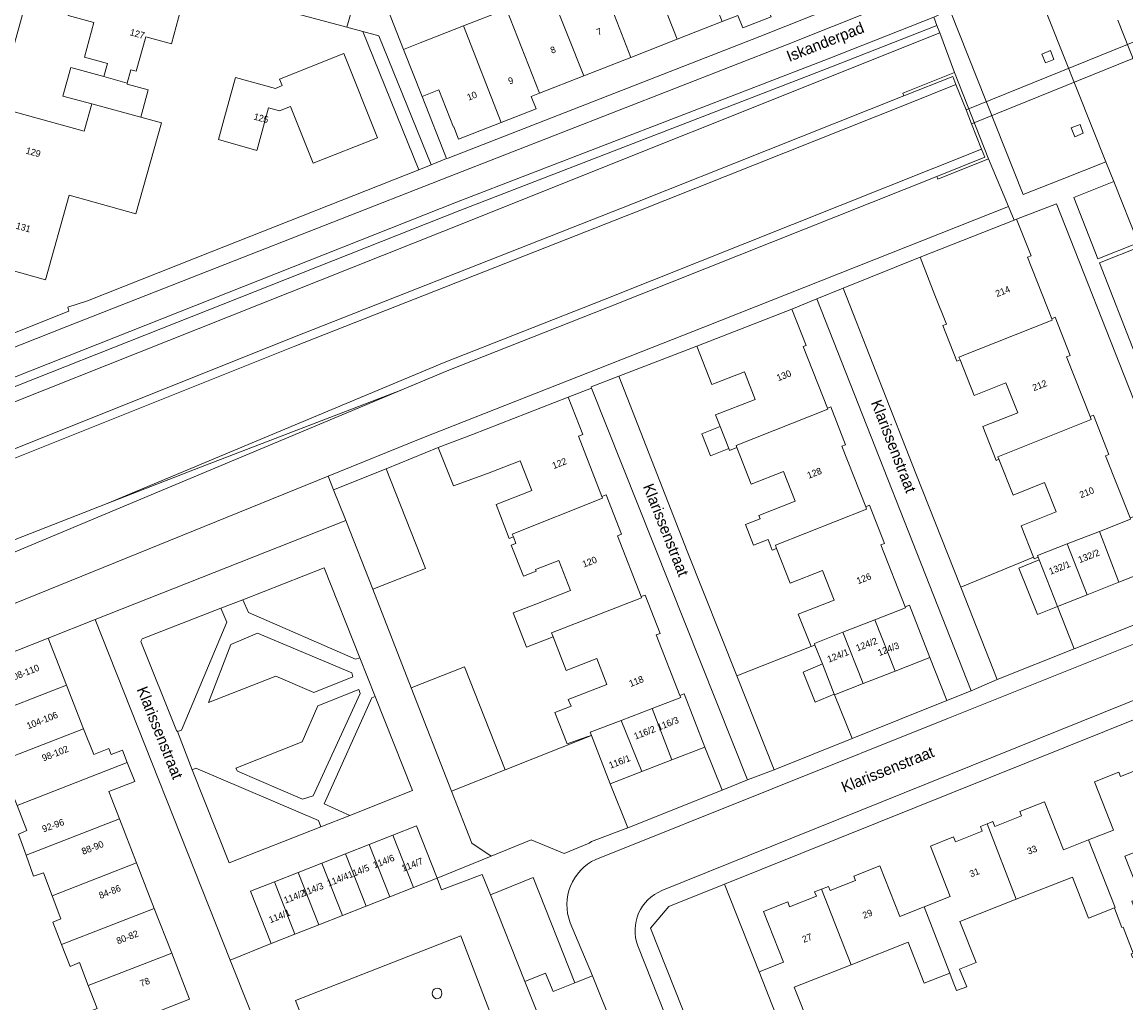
# Model space of a CAD drawing. Header units: metres. Extents: x 151448 to 154749, y 463108 to 465296.
# Tile 405 of 449: x 154194 to 154318, y 464602 to 464713. Entities that reach past the tile are written whole.
import ezdxf
from ezdxf.enums import TextEntityAlignment as Align

# ---------------------------------------------------------------- set-up
doc = ezdxf.new("R2010")
doc.units = ezdxf.units.M
for name, color, linetype, lineweight in [('B-PV-GK-BESCHOEIING-G', 253, 'Continuous', 9), ('B-PV-GR-BEPLANTING_CULTUUR_BODEMBEDEKKER-GV', 253, 'Continuous', 9), ('B-PV-GR-BEPLANTING_CULTUUR_BOSPLANTSOEN-GV', 253, 'Continuous', 9), ('B-PV-GR-BEPLANTING_CULTUUR_HEESTERS-GV', 253, 'Continuous', 9), ('B-PV-GR-GROENVOORZIENING-GV', 253, 'Continuous', 9), ('B-PV-IE-TERREINAFSCHEIDING_KUNSTMATIG_MUUR-GV', 253, 'Continuous', 9), ('B-PV-KW-KUNSTWERK_DUIKER-GV', 253, 'Continuous', 9), ('B-PV-OG-BEBOUWING-GV', 1, 'Continuous', 9), ('B-PV-OG-BEBOUWING-T18', 2, 'Continuous', 9), ('B-PV-OG-TERREIN_BEGROEID-GV', 253, 'Continuous', 9), ('B-PV-OG-TERREIN_ERF-GV', 253, 'Continuous', 9), ('B-PV-OG-TERREIN_OEVER-GV', 253, 'Continuous', 9), ('B-PV-OG-TOPOGRAFIE-T18', 2, 'Continuous', 9), ('B-PV-OG-WATER-GV', 253, 'Continuous', 9), ('B-PV-VH-GESLOTENVERHARDING_ASFALT-GV', 253, 'Continuous', 9), ('B-PV-VH-OPENVERHARDING_BETONSTRAATSTEEN-GV', 253, 'Continuous', 9), ('B-PV-VH-OPENVERHARDING_TEGEL-GV', 253, 'Continuous', 9)]:
    doc.layers.add(name, color=color, linetype=linetype, lineweight=lineweight)
doc.styles.add('Drong', font='txt', dxfattribs={"height": 1.8})

msp = doc.modelspace()

# ---------------------------------------------------------------- linework, layer by layer
at = {"layer": 'B-PV-GK-BESCHOEIING-G', "flags": 128}
for points in [[(154292.917, 464704.223), (154262.322, 464692.036), (154224.054, 464676.99), (154160.008, 464651.373)], [(154296.612, 464695.121), (154259.448, 464680.312), (154241.443, 464673.228), (154167.968, 464642.442)]]:
    msp.add_lwpolyline(points, dxfattribs=at)
at = {"layer": 'B-PV-GR-BEPLANTING_CULTUUR_BODEMBEDEKKER-GV', "flags": 128}
for points in [[(154231.609, 464640.887), (154227.595, 464651.018), (154218.403, 464647.43), (154219.056, 464645.978), (154231.122, 464640.724)], [(154211.044, 464632.559), (154211.519, 464632.716), (154216.615, 464644.912), (154215.943, 464646.47), (154207.061, 464643.003), (154206.944, 464642.734), (154210.955, 464632.669)], [(154222.138, 464638.803), (154226.408, 464636.984), (154230.813, 464638.74), (154230.705, 464639.201), (154220.056, 464643.651), (154217.054, 464642.365), (154214.568, 464635.843)], [(154231.661, 464636.873), (154231.495, 464637.293), (154226.891, 464635.475), (154225.114, 464631.413), (154217.639, 464628.434), (154217.804, 464628.104), (154225.138, 464624.966), (154226.351, 464625.312)], [(154230.46, 464623.118), (154237.544, 464625.909), (154233.345, 464636.507), (154232.976, 464636.352), (154227.602, 464624.413)], [(154212.718, 464628.246), (154216.892, 464617.773), (154227.196, 464621.833), (154226.942, 464622.556), (154213.124, 464628.442)], [(154250.207, 464604.409), (154252.536, 464605.341), (154253.383, 464603.252), (154255.844, 464604.233), (154251.124, 464616.099), (154246.345, 464614.174)]]:
    msp.add_lwpolyline(points, close=True, dxfattribs=at)
at = {"layer": 'B-PV-GR-BEPLANTING_CULTUUR_BOSPLANTSOEN-GV', "flags": 128}
for points in [[(154196.466, 464643.105), (154201.763, 464645.197), (154230.023, 464656.356), (154229.973, 464656.481), (154228.656, 464659.801), (154228.038, 464661.359), (154174.882, 464639.794)], [(154174.105, 464636.465), (154174.88, 464634.484), (154186.012, 464638.978), (154196.466, 464643.105)]]:
    msp.add_lwpolyline(points, dxfattribs=at)
at = {"layer": 'B-PV-GR-BEPLANTING_CULTUUR_HEESTERS-GV', "flags": 128}
for points in [[(154238.261, 464695.903), (154239.655, 464696.456), (154233.75, 464710.977), (154231.935, 464711.466)], [(154241.946, 464625.865), (154244.222, 464619.991), (154246.405, 464618.515), (154250.921, 464620.359), (154254.624, 464618.832), (154257.447, 464619.981), (154257.713, 464620.161), (154261.814, 464621.726), (154259.832, 464626.675), (154257.718, 464632.112), (154247.986, 464628.257)]]:
    msp.add_lwpolyline(points, close=True, dxfattribs=at)
at = {"layer": 'B-PV-GR-GROENVOORZIENING-GV', "flags": 128}
for points in [[(154308.451, 464708.936), (154308.859, 464707.957), (154309.819, 464708.332), (154309.425, 464709.342)], [(154311.785, 464700.605), (154312.185, 464699.622), (154313.138, 464700.01), (154312.767, 464700.986)], [(154257.719, 464671.285), (154257.667, 464671.414), (154260.798, 464672.619), (154269.586, 464675.999), (154280.284, 464680.192), (154283.12, 464681.337), (154286.087, 464682.534), (154294.739, 464686.025), (154305.346, 464690.217), (154304.709, 464691.74), (154270.363, 464678.148), (154238.602, 464665.644), (154228.038, 464661.359), (154228.656, 464659.801), (154234.565, 464662.192), (154240.443, 464664.57), (154244.299, 464666.042), (154255.1, 464670.244)], [(154230.023, 464656.356), (154233.055, 464648.601), (154239.007, 464650.96), (154234.565, 464662.192), (154228.656, 464659.801), (154229.973, 464656.481)], [(154237.391, 464637.514), (154241.946, 464625.865), (154247.986, 464628.257), (154243.397, 464639.861)], [(154239.757, 464603.024), (154239.803, 464602.836), (154239.918, 464602.648), (154240.033, 464602.547), (154240.213, 464602.443), (154240.437, 464602.482), (154240.609, 464602.558), (154240.752, 464602.662), (154240.82, 464602.838), (154240.858, 464603.044), (154240.827, 464603.251), (154240.76, 464603.405), (154240.665, 464603.548), (154240.53, 464603.621), (154240.343, 464603.636), (154240.14, 464603.616), (154239.97, 464603.545), (154239.861, 464603.43), (154239.777, 464603.232)]]:
    msp.add_lwpolyline(points, close=True, dxfattribs=at)
at = {"layer": 'B-PV-IE-TERREINAFSCHEIDING_KUNSTMATIG_MUUR-GV', "flags": 128}
msp.add_lwpolyline([(154301.679, 464698.216), (154302.043, 464697.3), (154296.612, 464695.121), (154296.734, 464694.815), (154302.47, 464697.116), (154298.606, 464706.853), (154292.795, 464704.529), (154292.917, 464704.223), (154298.42, 464706.424), (154298.78, 464705.518), (154299.916, 464702.657), (154300.543, 464701.077)], close=True, dxfattribs=at)
at = {"layer": 'B-PV-KW-KUNSTWERK_DUIKER-GV', "flags": 128}
msp.add_lwpolyline([(154300.543, 464701.077), (154326.247, 464711.494), (154325.617, 464713.073), (154299.916, 464702.657)], close=True, dxfattribs=at)
at = {"layer": 'B-PV-OG-BEBOUWING-GV', "flags": 128}
for points in [[(154268.692, 464722.079), (154272.423, 464712.587), (154274.207, 464713.287), (154274.76, 464711.879), (154277.943, 464713.13), (154273.654, 464724.027)], [(154272.423, 464712.587), (154268.692, 464722.079), (154263.633, 464720.093), (154267.348, 464710.595)], [(154263.633, 464720.093), (154258.449, 464718.057), (154262.163, 464708.56), (154267.348, 464710.595)], [(154205.399, 464705.67), (154205.8, 464707.157), (154206.41, 464706.99), (154207.48, 464710.88), (154210.37, 464710.09), (154211.44, 464713.98), (154199.81, 464717.09), (154198.75, 464713.28), (154201.64, 464712.49), (154200.58, 464708.59), (154203.174, 464707.878), (154202.766, 464706.393)], [(154262.163, 464708.56), (154258.449, 464718.057), (154253.101, 464715.958), (154256.848, 464706.474)], [(154248.115, 464714), (154251.857, 464704.516), (154256.848, 464706.474), (154253.101, 464715.958)], [(154251.857, 464704.516), (154248.115, 464714), (154243.279, 464712.101), (154247.549, 464701.223), (154251.474, 464702.764), (154250.928, 464704.151)], [(154247.549, 464701.223), (154243.279, 464712.101), (154238.413, 464710.191), (154236.524, 464709.447), (154238.612, 464704.148), (154240.501, 464704.892), (154242.15, 464700.705), (154242.187, 464700.72), (154242.733, 464699.333)], [(154222.54, 464702.535), (154223.79, 464703.02), (154226.33, 464696.63), (154233.58, 464699.51), (154229.81, 464709), (154222.57, 464706.12), (154222.857, 464705.375), (154222.11, 464705.07), (154217.6, 464706.31), (154216.292, 464701.538), (154215.68, 464699.3), (154220.01, 464698.079), (154220.04, 464698.19), (154221.32, 464702.87)], [(154206.928, 464701.816), (154207.763, 464704.909), (154205.368, 464705.555), (154205.399, 464705.67), (154202.766, 464706.393), (154199.032, 464707.418), (154198.149, 464704.199), (154201.39, 464703.31)], [(154201.39, 464703.31), (154200.54, 464700.23), (154191.97, 464702.6), (154189.99, 464695.48), (154191.19, 464695.15), (154188.54, 464685.61), (154196.2, 464683.49), (154198.84, 464693.02), (154206.35, 464690.94), (154209.239, 464701.193), (154206.928, 464701.816)], [(154294.739, 464686.025), (154296.422, 464681.764), (154297.712, 464678.499), (154297.314, 464678.342), (154298.898, 464674.334), (154299.24, 464674.469), (154299.126, 464674.758), (154309.641, 464678.926), (154309.571, 464679.103), (154306.836, 464686.025), (154307.253, 464686.19), (154305.618, 464690.325), (154305.346, 464690.217)], [(154280.284, 464680.192), (154269.586, 464675.999), (154271.279, 464671.679), (154274.936, 464673.112), (154276.151, 464670.011), (154271.691, 464668.263), (154272.206, 464666.947), (154273.181, 464664.46), (154273.263, 464664.249), (154274.093, 464664.574), (154273.997, 464664.818), (154284.34, 464668.905), (154284.291, 464669.031), (154281.576, 464675.961), (154281.893, 464676.085)], [(154299.24, 464674.469), (154300.826, 464670.456), (154304.408, 464671.872), (154305.74, 464668.503), (154301.796, 464666.945), (154303.3, 464663.14), (154303.626, 464663.269), (154303.517, 464663.545), (154314.03, 464667.751), (154313.904, 464668.07), (154311.242, 464674.806), (154311.661, 464674.971), (154309.966, 464679.259), (154309.571, 464679.103), (154309.641, 464678.926), (154299.126, 464674.758)], [(154258.892, 464659.061), (154256.241, 464665.877), (154256.725, 464666.066), (154255.1, 464670.244), (154244.299, 464666.042), (154240.443, 464664.57), (154242.149, 464660.271), (154246.003, 464661.662), (154249.686, 464663.095), (154250.997, 464659.725), (154246.957, 464658.154), (154248.447, 464654.325), (154248.912, 464654.506), (154248.784, 464654.836), (154258.966, 464658.871)], [(154278.578, 464653.211), (154278.43, 464653.588), (154288.715, 464657.645), (154288.612, 464657.909), (154285.934, 464664.742), (154286.342, 464664.901), (154284.666, 464669.178), (154284.291, 464669.031), (154284.34, 464668.905), (154273.997, 464664.818), (154274.093, 464664.574), (154275.713, 464660.442), (154279.356, 464661.87), (154280.665, 464658.529), (154276.561, 464656.921), (154276.707, 464656.549), (154275.078, 464655.91), (154275.981, 464653.579), (154277.619, 464654.221), (154278.09, 464653.02)], [(154318.413, 464656.642), (154315.639, 464663.661), (154316.026, 464663.814), (154314.284, 464668.22), (154313.904, 464668.07), (154314.03, 464667.751), (154303.517, 464663.545), (154303.626, 464663.269), (154305.225, 464659.224), (154308.776, 464660.627), (154310.076, 464657.338), (154306.118, 464655.774), (154307.527, 464652.21), (154307.59, 464652.05), (154308.04, 464652.228), (154307.974, 464652.398), (154311.333, 464653.711), (154314.969, 464655.131), (154318.47, 464656.498)], [(154273.181, 464664.46), (154272.206, 464666.947), (154270.131, 464666.134), (154271.105, 464663.647)], [(154253.397, 464643.253), (154253.223, 464643.7), (154263.356, 464647.66), (154263.31, 464647.779), (154260.639, 464654.646), (154261.082, 464654.818), (154259.36, 464659.243), (154258.892, 464659.061), (154258.966, 464658.871), (154248.784, 464654.836), (154248.912, 464654.506), (154249.199, 464653.769), (154248.656, 464653.563), (154250.046, 464650.086), (154251.482, 464650.638), (154251.412, 464650.827), (154254.013, 464651.839), (154255.33, 464648.455), (154251.421, 464646.934), (154248.88, 464645.945), (154250.384, 464642.08)], [(154286.048, 464643.76), (154289.628, 464645.151), (154293.107, 464646.503), (154293.055, 464646.635), (154290.321, 464653.613), (154290.714, 464653.767), (154289.027, 464658.072), (154288.612, 464657.909), (154288.715, 464657.645), (154278.43, 464653.588), (154278.578, 464653.211), (154280.115, 464649.29), (154283.754, 464650.716), (154285.06, 464647.385), (154281.016, 464645.8), (154282.449, 464642.143), (154282.899, 464642.316), (154282.825, 464642.507)], [(154314.969, 464655.131), (154317.141, 464649.4), (154321.065, 464650.951), (154318.761, 464656.779), (154318.413, 464656.642), (154318.47, 464656.498)], [(154313.57, 464647.989), (154317.141, 464649.4), (154314.969, 464655.131), (154311.333, 464653.711)], [(154310.236, 464646.671), (154313.57, 464647.989), (154311.333, 464653.711), (154307.974, 464652.398), (154308.04, 464652.228), (154308.167, 464651.909)], [(154310.236, 464646.671), (154308.167, 464651.909), (154305.876, 464650.991), (154307.967, 464645.774)], [(154264.546, 464635.169), (154267.762, 464636.408), (154267.68, 464636.62), (154265.018, 464643.464), (154265.454, 464643.634), (154263.772, 464647.959), (154263.31, 464647.779), (154263.356, 464647.66), (154253.223, 464643.7), (154253.397, 464643.253), (154254.87, 464639.465), (154258.304, 464640.801), (154259.446, 464637.866), (154255.089, 464636.182), (154255.427, 464635.444), (154253.563, 464634.717), (154254.964, 464631.174), (154257.316, 464632.029), (154257.71, 464632.133), (154257.575, 464632.483), (154261.05, 464633.822)], [(154291.935, 464639.382), (154295.848, 464640.915), (154293.533, 464646.822), (154293.055, 464646.635), (154293.107, 464646.503), (154289.628, 464645.151)], [(154288.343, 464637.974), (154291.935, 464639.382), (154289.628, 464645.151), (154286.048, 464643.76)], [(154286.048, 464643.76), (154282.825, 464642.507), (154282.899, 464642.316), (154283.734, 464640.185), (154285.073, 464636.769), (154285.099, 464636.703), (154288.343, 464637.974)], [(154198.554, 464637.786), (154196.466, 464643.105), (154186.012, 464638.978), (154186.993, 464636.466), (154188.013, 464636.864), (154189.089, 464634.11)], [(154285.073, 464636.769), (154283.734, 464640.185), (154281.575, 464639.28), (154282.926, 464635.874)], [(154189.089, 464634.11), (154190.165, 464631.355), (154189.165, 464630.964), (154190.002, 464628.822), (154200.476, 464632.89), (154198.554, 464637.786)], [(154266.753, 464629.367), (154270.484, 464630.818), (154268.155, 464636.805), (154267.68, 464636.62), (154267.762, 464636.408), (154264.546, 464635.169)], [(154263.37, 464628.051), (154266.753, 464629.367), (154264.546, 464635.169), (154261.05, 464633.822)], [(154259.832, 464626.675), (154263.37, 464628.051), (154261.05, 464633.822), (154257.575, 464632.483), (154257.71, 464632.133), (154257.718, 464632.112)], [(154200.476, 464632.89), (154190.002, 464628.822), (154190.839, 464626.68), (154191.87, 464627.082), (154192.978, 464624.245), (154205.399, 464629.07), (154204.849, 464630.486), (154203.587, 464629.996), (154203.332, 464630.653), (154201.616, 464629.987)], [(154193.988, 464618.644), (154204.517, 464622.734), (154203.327, 464625.797), (154206.232, 464626.925), (154205.399, 464629.07), (154192.978, 464624.245), (154194.086, 464621.407), (154193.135, 464621.016)], [(154321.018, 464629.518), (154320.169, 464629.184), (154320.357, 464628.707), (154317.308, 464627.507), (154317.121, 464627.983), (154314.403, 464626.913), (154316.549, 464621.46), (154313.735, 464620.352), (154316.737, 464612.738), (154316.647, 464612.703), (154316.668, 464612.649), (154317.465, 464610.468), (154317.609, 464610.525), (154318.749, 464607.602), (154318.543, 464607.522), (154318.694, 464607.108), (154320.667, 464607.864), (154318.586, 464613.462), (154319.637, 464613.88), (154317.806, 464618.531), (154324.34, 464621.102)], [(154302.3, 464622.158), (154305.586, 464613.657), (154311.914, 464616.147), (154313.723, 464611.552), (154316.647, 464612.703), (154316.737, 464612.738), (154313.735, 464620.352), (154310.886, 464619.231), (154308.756, 464624.642), (154305.989, 464623.553), (154306.181, 464623.066), (154303.166, 464621.88), (154302.955, 464622.416)], [(154193.988, 464618.644), (154194.841, 464616.272), (154195.943, 464616.661), (154196.919, 464614.064), (154206.447, 464617.764), (154204.517, 464622.734)], [(154235.313, 464620.877), (154237.641, 464614.975), (154240.313, 464616.029), (154237.985, 464621.931)], [(154298.847, 464603.369), (154299.994, 464603.808), (154299.191, 464605.79), (154301.052, 464606.523), (154299.229, 464611.155), (154305.586, 464613.657), (154302.3, 464622.158), (154301.54, 464621.859), (154301.748, 464621.329), (154298.725, 464620.139), (154298.511, 464620.683), (154295.903, 464619.656), (154298.14, 464613.972), (154295.201, 464612.815), (154298.076, 464605.352), (154298.468, 464604.336)], [(154232.645, 464619.825), (154234.973, 464613.923), (154237.641, 464614.975), (154235.313, 464620.877)], [(154232.304, 464612.87), (154229.976, 464618.772), (154227.308, 464617.72), (154229.636, 464611.818)], [(154229.976, 464618.772), (154232.304, 464612.87), (154234.973, 464613.923), (154232.645, 464619.825)], [(154197.97, 464608.577), (154208.437, 464612.642), (154206.447, 464617.764), (154196.919, 464614.064), (154197.895, 464611.466), (154196.993, 464611.075)], [(154229.636, 464611.818), (154227.308, 464617.72), (154224.639, 464616.667), (154226.967, 464610.765)], [(154295.201, 464612.815), (154292.459, 464611.736), (154290.221, 464617.424), (154287.269, 464616.262), (154287.459, 464615.778), (154284.59, 464614.649), (154284.406, 464615.118), (154283.644, 464614.818), (154286.969, 464606.282), (154293.397, 464608.812), (154295.203, 464604.221), (154296.054, 464604.556), (154298.076, 464605.352)], [(154224.639, 464616.667), (154221.971, 464615.615), (154224.299, 464609.713), (154226.967, 464610.765)], [(154221.63, 464608.66), (154224.299, 464609.713), (154221.971, 464615.615), (154219.302, 464614.562)], [(154283.644, 464614.818), (154282.856, 464614.508), (154283.051, 464614.013), (154280.031, 464612.824), (154279.819, 464613.362), (154277.113, 464612.296), (154279.366, 464606.571), (154276.589, 464605.478), (154279.532, 464598.002), (154282.39, 464599.127), (154280.566, 464603.762), (154286.969, 464606.282)], [(154210.402, 464607.582), (154208.437, 464612.642), (154197.97, 464608.577), (154198.947, 464606.079), (154199.998, 464606.518), (154201.003, 464603.932)], [(154200.808, 464597.877), (154209.256, 464601.158), (154212.42, 464602.387), (154210.402, 464607.582), (154201.003, 464603.932), (154202.008, 464601.345), (154199.795, 464600.485)]]:
    msp.add_lwpolyline(points, close=True, dxfattribs=at)
at = {"layer": 'B-PV-OG-TERREIN_BEGROEID-GV', "flags": 128}
for points in [[(154317.015, 464712.748), (154326.184, 464689.556), (154331.046, 464691.422), (154319.172, 464720.948)], [(154156.95, 464655.531), (154158.387, 464656.103), (154157.616, 464657.561), (154242.864, 464691.319), (154284.741, 464707.477), (154296.646, 464712.141), (154296.298, 464713.079), (154284.379, 464708.409), (154242.5, 464692.25), (154216.678, 464682.025), (154156.21, 464658.08), (154156.68, 464657.191), (154157, 464656.586), (154153.04, 464654.5)]]:
    msp.add_lwpolyline(points, dxfattribs=at)
for points in [[(154296.954, 464711.31), (154296.646, 464712.141), (154284.741, 464707.477), (154242.864, 464691.319), (154157.616, 464657.561), (154158.387, 464656.103), (154240.956, 464688.952)], [(154319.306, 464687.664), (154316.579, 464694.561), (154312.072, 464692.772), (154314.772, 464685.871)], [(154319.492, 464687.195), (154314.956, 464685.401), (154318.982, 464675.111), (154323.561, 464676.903)]]:
    msp.add_lwpolyline(points, close=True, dxfattribs=at)
at = {"layer": 'B-PV-OG-TERREIN_ERF-GV', "flags": 128}
for points in [[(154238.261, 464695.903), (154231.935, 464711.466), (154230.13, 464711.95), (154219.57, 464714.77), (154195.81, 464721.42), (154187.12, 464690.17)], [(154233.61, 464716.955), (154236.524, 464709.447), (154238.413, 464710.191), (154243.279, 464712.101), (154248.115, 464714)], [(154272.423, 464712.587), (154267.348, 464710.595), (154262.163, 464708.56), (154256.848, 464706.474), (154251.857, 464704.516), (154250.928, 464704.151), (154251.474, 464702.764), (154247.549, 464701.223), (154242.733, 464699.333), (154242.187, 464700.72), (154242.15, 464700.705), (154240.501, 464704.892), (154238.612, 464704.148), (154241.385, 464697.144), (154241.545, 464697.206), (154276.678, 464710.922), (154294.266, 464717.944)], [(154211.44, 464713.98), (154210.37, 464710.09), (154207.48, 464710.88), (154206.41, 464706.99), (154205.8, 464707.157), (154205.399, 464705.67), (154205.368, 464705.555), (154207.763, 464704.909), (154206.928, 464701.816), (154209.239, 464701.193), (154206.35, 464690.94), (154198.84, 464693.02), (154196.2, 464683.49), (154188.54, 464685.61)], [(154191.97, 464702.6), (154200.54, 464700.23), (154201.39, 464703.31), (154198.149, 464704.199), (154199.032, 464707.418), (154202.766, 464706.393), (154203.174, 464707.878), (154200.58, 464708.59), (154201.64, 464712.49), (154198.75, 464713.28)], [(154277.943, 464713.13), (154274.76, 464711.879), (154274.207, 464713.287)], [(154162.642, 464665.863), (154176.46, 464671.164), (154188.91, 464676.019), (154198.828, 464679.95), (154198.682, 464680.388), (154200.898, 464681.125), (154214.848, 464686.643), (154238.261, 464695.903)], [(154225.472, 464585.491), (154216.98, 464606.809), (154201.763, 464645.197), (154196.466, 464643.105), (154198.554, 464637.786), (154200.476, 464632.89), (154201.616, 464629.987), (154203.332, 464630.653), (154203.587, 464629.996), (154204.849, 464630.486), (154205.399, 464629.07), (154206.232, 464626.925), (154203.327, 464625.797), (154204.517, 464622.734), (154206.447, 464617.764), (154208.437, 464612.642), (154210.402, 464607.582), (154212.42, 464602.387), (154209.256, 464601.158)], [(154328.339, 464637.708), (154272.695, 464615.37), (154276.589, 464605.478), (154279.366, 464606.571), (154277.113, 464612.296), (154279.819, 464613.362), (154280.031, 464612.824), (154283.051, 464614.013), (154282.856, 464614.508), (154283.644, 464614.818), (154284.406, 464615.118), (154284.59, 464614.649), (154287.459, 464615.778), (154287.269, 464616.262), (154290.221, 464617.424), (154292.459, 464611.736), (154295.201, 464612.815), (154298.14, 464613.972), (154295.903, 464619.656), (154298.511, 464620.683), (154298.725, 464620.139), (154301.748, 464621.329), (154301.54, 464621.859), (154302.3, 464622.158), (154302.955, 464622.416), (154303.166, 464621.88), (154306.181, 464623.066), (154305.989, 464623.553), (154308.756, 464624.642), (154310.886, 464619.231), (154313.735, 464620.352), (154316.549, 464621.46), (154314.403, 464626.913), (154317.121, 464627.983), (154317.308, 464627.507), (154320.357, 464628.707)], [(154202.008, 464601.345), (154201.003, 464603.932), (154199.998, 464606.518), (154198.947, 464606.079), (154197.97, 464608.577), (154196.993, 464611.075), (154197.895, 464611.466), (154196.919, 464614.064), (154195.943, 464616.661), (154194.841, 464616.272), (154193.988, 464618.644), (154193.135, 464621.016), (154194.086, 464621.407), (154192.978, 464624.245)], [(154324.34, 464621.102), (154317.806, 464618.531), (154319.637, 464613.88)], [(154318.749, 464607.602), (154317.609, 464610.525), (154317.465, 464610.468), (154316.668, 464612.649), (154316.647, 464612.703), (154313.723, 464611.552), (154311.914, 464616.147), (154305.586, 464613.657), (154299.229, 464611.155), (154301.052, 464606.523), (154299.191, 464605.79), (154299.994, 464603.808), (154298.847, 464603.369), (154298.468, 464604.336), (154298.076, 464605.352), (154296.054, 464604.556), (154295.203, 464604.221), (154293.397, 464608.812), (154286.969, 464606.282), (154280.566, 464603.762), (154282.39, 464599.127)]]:
    msp.add_lwpolyline(points, dxfattribs=at)
for points in [[(154222.54, 464702.535), (154221.32, 464702.87), (154220.04, 464698.19), (154220.01, 464698.079), (154215.68, 464699.3), (154216.292, 464701.538), (154217.6, 464706.31), (154222.11, 464705.07), (154222.857, 464705.375), (154222.57, 464706.12), (154229.81, 464709), (154233.58, 464699.51), (154226.33, 464696.63), (154223.79, 464703.02)], [(154313.904, 464668.07), (154314.284, 464668.22), (154316.026, 464663.814), (154315.639, 464663.661), (154318.413, 464656.642), (154318.761, 464656.779), (154321.065, 464650.951), (154322.92, 464646.199), (154327.454, 464648.009), (154310.116, 464692.071), (154305.618, 464690.325), (154307.253, 464686.19), (154306.836, 464686.025), (154309.571, 464679.103), (154309.966, 464679.259), (154311.661, 464674.971), (154311.242, 464674.806)], [(154303.626, 464663.269), (154303.3, 464663.14), (154301.796, 464666.945), (154305.74, 464668.503), (154304.408, 464671.872), (154300.826, 464670.456), (154299.24, 464674.469), (154298.898, 464674.334), (154297.314, 464678.342), (154297.712, 464678.499), (154296.422, 464681.764), (154294.739, 464686.025), (154286.087, 464682.534), (154294.251, 464661.662), (154299.327, 464648.831), (154307.527, 464652.21), (154306.118, 464655.774), (154310.076, 464657.338), (154308.776, 464660.627), (154305.225, 464659.224)], [(154293.055, 464646.635), (154293.533, 464646.822), (154295.848, 464640.915), (154297.74, 464636.067), (154300.49, 464637.148), (154283.12, 464681.337), (154280.284, 464680.192), (154281.893, 464676.085), (154281.576, 464675.961), (154284.291, 464669.031), (154284.666, 464669.178), (154286.342, 464664.901), (154285.934, 464664.742), (154288.612, 464657.909), (154289.027, 464658.072), (154290.714, 464653.767), (154290.321, 464653.613)], [(154269.586, 464675.999), (154260.798, 464672.619), (154268.509, 464652.9), (154274.093, 464638.861), (154282.449, 464642.143), (154281.016, 464645.8), (154285.06, 464647.385), (154283.754, 464650.716), (154280.115, 464649.29), (154278.578, 464653.211), (154278.09, 464653.02), (154277.619, 464654.221), (154275.981, 464653.579), (154275.078, 464655.91), (154276.707, 464656.549), (154276.561, 464656.921), (154280.665, 464658.529), (154279.356, 464661.87), (154275.713, 464660.442), (154274.093, 464664.574), (154273.263, 464664.249), (154273.181, 464664.46), (154271.105, 464663.647), (154270.131, 464666.134), (154272.206, 464666.947), (154271.691, 464668.263), (154276.151, 464670.011), (154274.936, 464673.112), (154271.279, 464671.679)], [(154255.1, 464670.244), (154256.725, 464666.066), (154256.241, 464665.877), (154258.892, 464659.061), (154259.36, 464659.243), (154261.082, 464654.818), (154260.639, 464654.646), (154263.31, 464647.779), (154263.772, 464647.959), (154265.454, 464643.634), (154265.018, 464643.464), (154267.68, 464636.62), (154268.155, 464636.805), (154270.484, 464630.818), (154272.424, 464625.975), (154275.274, 464627.116), (154257.719, 464671.285)], [(154257.718, 464632.112), (154257.71, 464632.133), (154257.316, 464632.029), (154254.964, 464631.174), (154253.563, 464634.717), (154255.427, 464635.444), (154255.089, 464636.182), (154259.446, 464637.866), (154258.304, 464640.801), (154254.87, 464639.465), (154253.397, 464643.253), (154250.384, 464642.08), (154248.88, 464645.945), (154251.421, 464646.934), (154255.33, 464648.455), (154254.013, 464651.839), (154251.412, 464650.827), (154251.482, 464650.638), (154250.046, 464650.086), (154248.656, 464653.563), (154249.199, 464653.769), (154248.912, 464654.506), (154248.447, 464654.325), (154246.957, 464658.154), (154250.997, 464659.725), (154249.686, 464663.095), (154246.003, 464661.662), (154242.149, 464660.271), (154240.443, 464664.57), (154234.565, 464662.192), (154239.007, 464650.96), (154233.055, 464648.601), (154237.391, 464637.514), (154243.397, 464639.861), (154247.986, 464628.257)], [(154299.327, 464648.831), (154303.445, 464638.424), (154312.11, 464641.883), (154310.236, 464646.671), (154307.967, 464645.774), (154305.876, 464650.991), (154308.167, 464651.909), (154308.04, 464652.228), (154307.59, 464652.05), (154307.527, 464652.21)], [(154310.236, 464646.671), (154312.11, 464641.883), (154322.92, 464646.199), (154321.065, 464650.951), (154317.141, 464649.4), (154313.57, 464647.989)], [(154287.081, 464631.788), (154285.099, 464636.703), (154285.073, 464636.769), (154282.926, 464635.874), (154281.575, 464639.28), (154283.734, 464640.185), (154282.899, 464642.316), (154282.449, 464642.143), (154274.093, 464638.861), (154278.307, 464628.266)], [(154291.935, 464639.382), (154288.343, 464637.974), (154285.099, 464636.703), (154287.081, 464631.788), (154297.74, 464636.067), (154295.848, 464640.915)], [(154259.832, 464626.675), (154261.814, 464621.726), (154272.424, 464625.975), (154270.484, 464630.818), (154266.753, 464629.367), (154263.37, 464628.051)], [(154276.589, 464605.478), (154272.695, 464615.37), (154266.413, 464612.853), (154264.36, 464610.399), (154272.516, 464589.842), (154281.524, 464567.139), (154283.738, 464566.283), (154290.878, 464569.109), (154286.927, 464579.291), (154283.979, 464586.76), (154279.532, 464598.002)]]:
    msp.add_lwpolyline(points, close=True, dxfattribs=at)
at = {"layer": 'B-PV-OG-TERREIN_OEVER-GV', "flags": 128}
for points in [[(154160.008, 464651.373), (154224.054, 464676.99), (154262.322, 464692.036), (154292.917, 464704.223), (154292.795, 464704.529), (154298.606, 464706.853), (154296.954, 464711.31), (154240.956, 464688.952), (154158.387, 464656.103), (154156.95, 464655.531)], [(154174.882, 464639.794), (154228.038, 464661.359), (154238.602, 464665.644), (154270.363, 464678.148), (154304.709, 464691.74), (154302.47, 464697.116), (154296.734, 464694.815), (154296.612, 464695.121), (154259.448, 464680.312), (154241.443, 464673.228), (154236.157, 464671.013)], [(154236.157, 464671.013), (154213.655, 464662.364), (154203.141, 464658.264), (154176.978, 464648.061), (154170.152, 464645.294)]]:
    msp.add_lwpolyline(points, dxfattribs=at)
at = {"layer": 'B-PV-OG-WATER-GV', "flags": 128}
for points in [[(154160.379, 464650.445), (154224.273, 464676.001), (154262.688, 464691.105), (154293.162, 464703.244), (154298.78, 464705.518), (154298.42, 464706.424), (154292.917, 464704.223), (154262.322, 464692.036), (154224.054, 464676.99), (154160.008, 464651.373)], [(154170.152, 464645.294), (154176.978, 464648.061), (154203.141, 464658.264), (154241.101, 464674.169), (154259.082, 464681.243), (154301.679, 464698.216), (154300.543, 464701.077), (154299.916, 464702.657), (154298.78, 464705.518), (154293.162, 464703.244), (154262.688, 464691.105), (154224.273, 464676.001), (154160.379, 464650.445)]]:
    msp.add_lwpolyline(points, dxfattribs=at)
msp.add_lwpolyline([(154203.141, 464658.264), (154213.655, 464662.364), (154236.157, 464671.013), (154241.443, 464673.228), (154259.448, 464680.312), (154296.612, 464695.121), (154302.043, 464697.3), (154301.679, 464698.216), (154259.082, 464681.243), (154241.101, 464674.169)], close=True, dxfattribs=at)
at = {"layer": 'B-PV-VH-GESLOTENVERHARDING_ASFALT-GV', "flags": 128}
for points in [[(154320.974, 464722.013), (154307.752, 464716.742), (154315.687, 464696.802), (154316.579, 464694.561), (154319.306, 464687.664), (154319.492, 464687.195), (154323.561, 464676.903), (154323.929, 464675.973), (154327.982, 464665.724), (154328.18, 464665.222), (154332.899, 464653.288), (154332.992, 464653.005), (154337.967, 464640.202), (154348.697, 464613.593), (154354.734, 464598.145), (154354.951, 464597.461), (154354.966, 464597.38), (154357.638, 464590.45), (154360.188, 464583.721), (154360.23, 464583.666)], [(154360.844, 464582.572), (154368.416, 464563.631), (154369.914, 464559.834), (154376.435, 464562.32), (154364.316, 464593.021), (154344.52, 464643.17), (154342.546, 464648.164), (154328.904, 464682.674), (154326.918, 464687.696), (154326.184, 464689.556), (154317.015, 464712.748)]]:
    msp.add_lwpolyline(points, dxfattribs=at)
at = {"layer": 'B-PV-VH-OPENVERHARDING_BETONSTRAATSTEEN-GV', "flags": 128}
for points in [[(154230.13, 464711.95), (154231.257, 464715.882), (154231.737, 464717.556), (154228.062, 464718.536), (154226.48, 464718.984), (154214.142, 464722.481), (154197.42, 464727.22), (154195.81, 464721.42), (154219.57, 464714.77)], [(154307.385, 464717.663), (154302.205, 464715.569), (154301.599, 464715.324), (154298.084, 464713.908), (154306.351, 464693.097), (154310.557, 464694.766), (154315.687, 464696.802), (154307.752, 464716.742)], [(154308.451, 464708.936), (154309.425, 464709.342), (154309.819, 464708.332), (154308.859, 464707.957)], [(154311.785, 464700.605), (154312.767, 464700.986), (154313.138, 464700.01), (154312.185, 464699.622)], [(154233.345, 464636.507), (154231.609, 464640.887), (154231.122, 464640.724), (154219.056, 464645.978), (154218.403, 464647.43), (154215.943, 464646.47), (154216.615, 464644.912), (154211.519, 464632.716), (154211.044, 464632.559), (154212.718, 464628.246), (154213.124, 464628.442), (154226.942, 464622.556), (154227.196, 464621.833), (154230.46, 464623.118), (154227.602, 464624.413), (154232.976, 464636.352)], [(154222.138, 464638.803), (154214.568, 464635.843), (154217.054, 464642.365), (154220.056, 464643.651), (154230.705, 464639.201), (154230.813, 464638.74), (154226.408, 464636.984)], [(154231.661, 464636.873), (154226.351, 464625.312), (154225.138, 464624.966), (154217.804, 464628.104), (154217.639, 464628.434), (154225.114, 464631.413), (154226.891, 464635.475), (154231.495, 464637.293)], [(154224.299, 464609.713), (154221.63, 464608.66), (154216.98, 464606.809), (154225.472, 464585.491), (154253.381, 464596.379), (154250.207, 464604.409), (154246.345, 464614.174), (154245.408, 464616.452), (154240.814, 464614.709), (154240.313, 464616.029), (154237.641, 464614.975), (154234.973, 464613.923), (154232.304, 464612.87), (154229.636, 464611.818), (154226.967, 464610.765)], [(154242.973, 464609.559), (154224.371, 464602.27), (154227.971, 464592.998), (154246.573, 464600.198)], [(154242.973, 464609.559), (154246.573, 464600.198), (154227.971, 464592.998), (154224.371, 464602.27)], [(154239.757, 464603.024), (154239.777, 464603.232), (154239.861, 464603.43), (154239.97, 464603.545), (154240.14, 464603.616), (154240.343, 464603.636), (154240.53, 464603.621), (154240.665, 464603.548), (154240.76, 464603.405), (154240.827, 464603.251), (154240.858, 464603.044), (154240.82, 464602.838), (154240.752, 464602.662), (154240.609, 464602.558), (154240.437, 464602.482), (154240.213, 464602.443), (154240.033, 464602.547), (154239.918, 464602.648), (154239.803, 464602.836)]]:
    msp.add_lwpolyline(points, close=True, dxfattribs=at)
for points in [[(154330.184, 464646.984), (154328.176, 464646.179), (154297.96, 464634.072), (154258.202, 464618.161)], [(154265.657, 464614.651), (154330.318, 464640.735), (154332.279, 464641.526)], [(154255.319, 464611.01), (154257.823, 464605.022), (154260.18, 464599.133), (154265.033, 464586.876), (154299.433, 464500), (154301.628, 464494.452), (154306.914, 464496.543), (154301.177, 464511.788), (154285.255, 464552.04)], [(154284.93, 464552.797), (154278.931, 464567.959), (154278.917, 464567.992), (154278.882, 464568.079), (154270.583, 464589.075), (154262.944, 464608.402)]]:
    msp.add_lwpolyline(points, dxfattribs=at)
at = {"layer": 'B-PV-VH-OPENVERHARDING_BETONSTRAATSTEEN-GV'}
for points in [[(154258.202, 464618.161, 0.3962094), (154255.319, 464611.01)], [(154262.944, 464608.402, -0.4088507), (154265.657, 464614.651)]]:
    msp.add_lwpolyline(points, format="xyb", dxfattribs=at)
at = {"layer": 'B-PV-VH-OPENVERHARDING_TEGEL-GV', "flags": 128}
for points in [[(154320.029, 464731.406), (154315.964, 464729.788), (154294.975, 464721.44), (154293.234, 464720.757), (154294.266, 464717.944), (154276.678, 464710.922), (154241.545, 464697.206), (154241.385, 464697.144), (154239.655, 464696.456), (154238.261, 464695.903), (154214.848, 464686.643), (154200.898, 464681.125), (154198.682, 464680.388), (154198.828, 464679.95), (154188.91, 464676.019), (154176.46, 464671.164), (154162.642, 464665.863), (154159.907, 464664.815), (154159.306, 464663.718)], [(154159.216, 464663.271), (154160.098, 464662.991), (154198.6, 464678.22), (154215.545, 464684.876), (154241.6, 464695.11), (154279.692, 464709.958), (154300.411, 464718.29), (154300.989, 464718.523), (154306.208, 464720.622), (154305.523, 464722.342), (154315.99, 464726.563)], [(154153.66, 464657.07), (154156.21, 464658.08), (154216.678, 464682.025), (154242.5, 464692.25), (154284.379, 464708.409), (154296.298, 464713.079), (154298.084, 464713.908), (154301.599, 464715.324), (154302.205, 464715.569), (154307.385, 464717.663), (154306.208, 464720.622), (154300.989, 464718.523), (154300.411, 464718.29), (154279.692, 464709.958), (154241.6, 464695.11), (154215.545, 464684.876), (154198.6, 464678.22), (154160.098, 464662.991), (154155.502, 464661.172), (154153.88, 464660.53)], [(154323.561, 464676.903), (154318.982, 464675.111), (154314.956, 464685.401), (154319.492, 464687.195), (154319.306, 464687.664), (154314.772, 464685.871), (154312.072, 464692.772), (154316.579, 464694.561), (154315.687, 464696.802), (154310.557, 464694.766), (154306.351, 464693.097), (154298.084, 464713.908), (154296.298, 464713.079), (154296.646, 464712.141), (154296.954, 464711.31), (154298.606, 464706.853), (154302.47, 464697.116), (154304.709, 464691.74), (154305.346, 464690.217), (154305.618, 464690.325), (154310.116, 464692.071), (154327.454, 464648.009), (154328.176, 464646.179), (154330.184, 464646.984)], [(154258.202, 464618.161), (154297.96, 464634.072), (154328.176, 464646.179), (154327.454, 464648.009), (154322.92, 464646.199), (154312.11, 464641.883), (154303.445, 464638.424), (154300.49, 464637.148), (154297.74, 464636.067), (154287.081, 464631.788), (154278.307, 464628.266), (154275.274, 464627.116)], [(154328.339, 464637.708), (154331.084, 464638.813), (154330.318, 464640.735), (154265.657, 464614.651)], [(154282.442, 464564.821), (154281.524, 464567.139), (154272.516, 464589.842), (154264.36, 464610.399), (154266.413, 464612.853), (154272.695, 464615.37), (154328.339, 464637.708)], [(154275.274, 464627.116), (154272.424, 464625.975), (154261.814, 464621.726), (154257.713, 464620.161), (154257.447, 464619.981), (154254.624, 464618.832), (154250.921, 464620.359), (154246.405, 464618.515), (154240.313, 464616.029), (154240.814, 464614.709), (154245.408, 464616.452), (154246.345, 464614.174), (154251.124, 464616.099), (154255.844, 464604.233), (154257.823, 464605.022), (154255.319, 464611.01)], [(154262.944, 464608.402), (154270.583, 464589.075), (154278.882, 464568.079), (154278.917, 464567.992), (154278.931, 464567.959)]]:
    msp.add_lwpolyline(points, dxfattribs=at)
for points in [[(154231.737, 464717.556), (154231.257, 464715.882), (154230.13, 464711.95), (154231.935, 464711.466), (154233.75, 464710.977), (154239.655, 464696.456), (154241.385, 464697.144), (154238.612, 464704.148), (154236.524, 464709.447), (154233.61, 464716.955), (154233.662, 464717.142), (154231.983, 464717.49)], [(154303.445, 464638.424), (154299.327, 464648.831), (154294.251, 464661.662), (154286.087, 464682.534), (154283.12, 464681.337), (154300.49, 464637.148)], [(154260.798, 464672.619), (154257.667, 464671.414), (154257.719, 464671.285), (154275.274, 464627.116), (154278.307, 464628.266), (154274.093, 464638.861), (154268.509, 464652.9)], [(154221.971, 464615.615), (154224.639, 464616.667), (154227.308, 464617.72), (154229.976, 464618.772), (154232.645, 464619.825), (154235.313, 464620.877), (154237.985, 464621.931), (154240.313, 464616.029), (154246.405, 464618.515), (154244.222, 464619.991), (154241.946, 464625.865), (154237.391, 464637.514), (154233.055, 464648.601), (154230.023, 464656.356), (154201.763, 464645.197), (154216.98, 464606.809), (154221.63, 464608.66), (154219.302, 464614.562)], [(154227.196, 464621.833), (154216.892, 464617.773), (154212.718, 464628.246), (154211.044, 464632.559), (154210.955, 464632.669), (154206.944, 464642.734), (154207.061, 464643.003), (154215.943, 464646.47), (154218.403, 464647.43), (154227.595, 464651.018), (154231.609, 464640.887), (154233.345, 464636.507), (154237.544, 464625.909), (154230.46, 464623.118)], [(154258.356, 464598.361), (154260.18, 464599.133), (154257.823, 464605.022), (154255.844, 464604.233), (154253.383, 464603.252), (154252.536, 464605.341), (154250.207, 464604.409), (154253.381, 464596.379), (154253.882, 464596.578)]]:
    msp.add_lwpolyline(points, close=True, dxfattribs=at)
at = {"layer": 'B-PV-VH-OPENVERHARDING_TEGEL-GV'}
for points in [[(154255.319, 464611.01, -0.3962094), (154258.202, 464618.161)], [(154265.657, 464614.651, 0.4088507), (154262.944, 464608.402)]]:
    msp.add_lwpolyline(points, format="xyb", dxfattribs=at)

# ---------------------------------------------------------------- texts
at = {"layer": 'B-PV-OG-BEBOUWING-T18', "style": 'Drong'}
for s, rotation, p in [('7', 21.4, (154258.582, 464711.452)), ('127', 344.6, (154206.532, 464711.219)), ('8', 21.4, (154253.375, 464709.408)), ('9', 21.4, (154248.621, 464705.941)), ('10', 21.4, (154244.24, 464704.221)), ('125', 344.7, (154220.487, 464701.712)), ('129', 344.4, (154194.807, 464697.874)), ('131', 344.5, (154193.688, 464689.406)), ('214', 21.5, (154304.049, 464682.193)), ('130', 21.4, (154279.394, 464672.7)), ('212', 21.6, (154308.212, 464671.59)), ('122', 21.3, (154254.091, 464662.805)), ('128', 21.4, (154282.826, 464661.711)), ('210', 21.6, (154313.516, 464659.517)), ('120', 21.3, (154257.494, 464651.697)), ('132/2', 21.5, (154313.75, 464652.361)), ('132/1', 21.6, (154310.453, 464651.058)), ('126', 21.4, (154288.403, 464649.817)), ('124/2', 21.4, (154288.705, 464642.412)), ('124/3', 21.4, (154291.171, 464641.887)), ('124/1', 21.4, (154285.473, 464641.146)), ('108-110', 21.4, (154193.72, 464639.155)), ('118', 21.2, (154262.759, 464638.237)), ('104-106', 21.4, (154195.808, 464633.836)), ('116/3', 21.2, (154266.315, 464633.489)), ('116/2', 21.3, (154263.689, 464632.467)), ('98-102', 21.5, (154197.271, 464630.108)), ('116/1', 21.2, (154260.87, 464629.19)), ('92-96', 19.8, (154197.037, 464621.987)), ('88-90', 21.2, (154201.488, 464619.483)), ('114/6', 21.5, (154234.283, 464617.951)), ('33', 21.5, (154307.354, 464619.229)), ('114/5', 21.5, (154231.459, 464616.837)), ('114/7', 21.5, (154237.51, 464617.58)), ('114/4', 21.5, (154229.112, 464615.911)), ('31', 21.5, (154300.864, 464616.682)), ('84-86', 21.2, (154203.419, 464614.513)), ('114/3', 21.5, (154226.292, 464614.799)), ('114/2', 21.5, (154224.232, 464613.986)), ('114/1', 21.5, (154222.54, 464611.78)), ('29', 21.5, (154288.808, 464612.01)), ('80-82', 21.2, (154205.408, 464609.391)), ('27', 21.5, (154282.009, 464609.304)), ('78', 21.2, (154207.374, 464604.331))]:
    msp.add_text(s, height=0.75, rotation=rotation, dxfattribs=at).set_placement(p, align=Align.MIDDLE)
at = {"layer": 'B-PV-OG-TOPOGRAFIE-T18', "style": 'Drong'}
for s, rotation, p in [('Iskanderpad', 21.6, (154284.111, 464710.167)), ('Klarissenstraat', 291.3, (154291.791, 464664.74)), ('Klarissenstraat', 291.7, (154266.126, 464655.307)), ('Klarissenstraat', 291.9, (154209.106, 464632.446)), ('Klarissenstraat', 21.9, (154291.064, 464628.331))]:
    msp.add_text(s, height=1.25, rotation=rotation, dxfattribs=at).set_placement(p, align=Align.MIDDLE)

doc.saveas('drawing.dxf')
